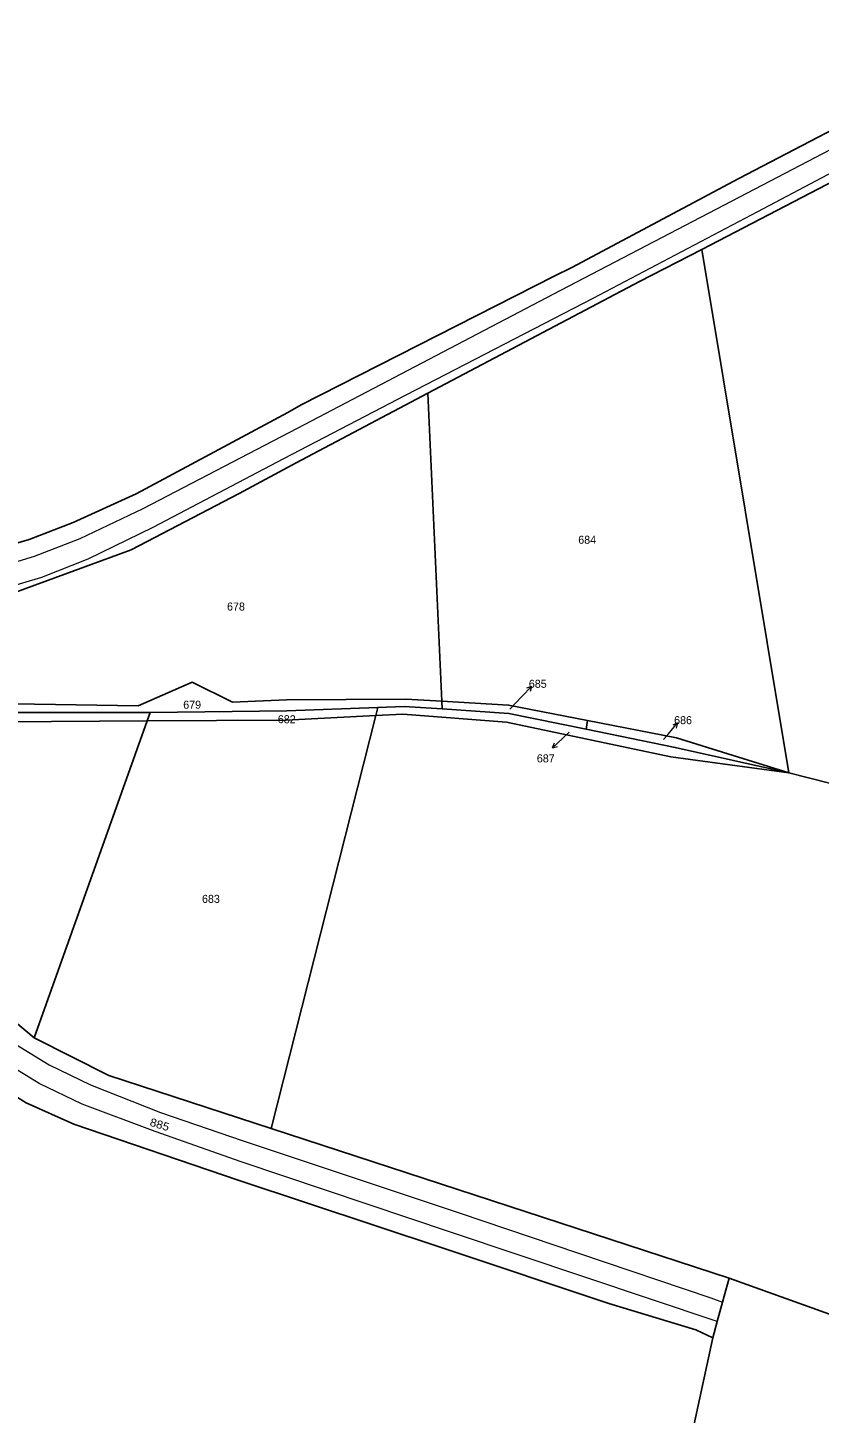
# Model space of a CAD drawing. Extents: x -754445 to -751443, y -1030748 to -1028224.
# Drawn here: x -752209.5 to -752041.3, y -1029397.6 to -1029103.2 of the extents above; entities that cross this region are included whole.
import ezdxf
from ezdxf.enums import TextEntityAlignment as Align

# ---------------------------------------------------------------- set-up
doc = ezdxf.new("R2010")
doc.units = 0
doc.header["$LTSCALE"] = 0.68
for name, color, linetype, lineweight in [('1', 7, 'Continuous', 25), ('4', 7, 'Continuous', 13), ('7', 7, 'Continuous', 13)]:
    doc.layers.add(name, color=color, linetype=linetype, lineweight=lineweight)
doc.layers.add('2', color=7, linetype='Continuous')

msp = doc.modelspace()

# ---------------------------------------------------------------- linework, layer by layer
at = {"layer": '1'}
for p, q in [((-752047.7, -1029261.57), (-752066.25, -1029150.34)), ((-752121.36, -1029247.97), (-752121.43, -1029246.35)), ((-752184.05, -1029250.5), (-752208.07, -1029317.84)), ((-751964.38, -1029282.9), (-752047.7, -1029261.57)), ((-752157.7, -1029337.13), (-752060.39, -1029368.92))]:
    msp.add_line(p, q, dxfattribs=at)
for points in [[(-752269.77, -1029223.33), (-752267.32, -1029222.61), (-752255.58, -1029222.51), (-752238.99, -1029219.81), (-752224.7, -1029216.51), (-752209.16, -1029211.98), (-752199.81, -1029208.36), (-752186.4, -1029202.26), (-752154.19, -1029185), (-752151.32, -1029183.38), (-752097.6, -1029156.03), (-752093.86, -1029154.17), (-752058.37, -1029135.25), (-752016.36, -1029113.42), (-752011.99, -1029111.42), (-752001.98, -1029106.62), (-751986.78, -1029099.78), (-751971.62, -1029094.47), (-751958.78, -1029090.62), (-751896.26, -1029074.31), (-751889.04, -1029072.37), (-751897.56, -1029025.16)], [(-751977.87, -1029108.32), (-751998.14, -1029115.79), (-752030.8, -1029131.95), (-752066.25, -1029150.34)], [(-752066.25, -1029150.34), (-752079.45, -1029157.18), (-752099.97, -1029167.98), (-752124.47, -1029180.91)], [(-752124.47, -1029180.91), (-752152.4, -1029195.66), (-752164.52, -1029202.19), (-752187.48, -1029214.14), (-752224.21, -1029227.66), (-752233.14, -1029230.15), (-752259.01, -1029234.13), (-752267.78, -1029235.3), (-752270.55, -1029238.73)], [(-752265.04, -1029246.27), (-752255.77, -1029246.66), (-752225.62, -1029246.65), (-752186.01, -1029247.32), (-752174.5, -1029242.32), (-752165.91, -1029246.55), (-752154.45, -1029246.01), (-752129.1, -1029245.91), (-752121.43, -1029246.35), (-752124.47, -1029180.91)], [(-752121.43, -1029246.35), (-752107.28, -1029247.16), (-752090.54, -1029250.44)], [(-752263.67, -1029248.14), (-752225.39, -1029248.75), (-752183.41, -1029248.71)], [(-752262.19, -1029250.16), (-752255.25, -1029251.02), (-752184.05, -1029250.5), (-752183.41, -1029248.71)], [(-752208.07, -1029317.84), (-752192.24, -1029325.84), (-752157.7, -1029337.13), (-752135.52, -1029249.38)], [(-752184.05, -1029250.5), (-752154.62, -1029250.33), (-752135.52, -1029249.38), (-752135.09, -1029247.64)], [(-752183.41, -1029248.71), (-752154.38, -1029248.37), (-752135.09, -1029247.64)], [(-752135.52, -1029249.38), (-752129.72, -1029249.09), (-752107.75, -1029250.82), (-752072.78, -1029258.18), (-752047.7, -1029261.57)], [(-752135.09, -1029247.64), (-752129.48, -1029247.43), (-752121.36, -1029247.97)], [(-752121.36, -1029247.97), (-752107.2, -1029248.93), (-752090.83, -1029252.27), (-752090.54, -1029250.44)], [(-752090.83, -1029252.27), (-752071.85, -1029256.14), (-752047.7, -1029261.57)], [(-752090.54, -1029250.44), (-752071.59, -1029254.15), (-752047.7, -1029261.57)], [(-752241.41, -1029279.64), (-752237.6, -1029284.61), (-752222.24, -1029306), (-752208.07, -1029317.84)], [(-752063.85, -1029381.61), (-752067.5, -1029379.89), (-752085.96, -1029374.32), (-752120.99, -1029362.59), (-752164.73, -1029348.09), (-752199.65, -1029336.18), (-752209.76, -1029331.66), (-752218.05, -1029326.59), (-752230.63, -1029316.15), (-752240.56, -1029305.33)], [(-752060.39, -1029368.92), (-752061.84, -1029374.02), (-752062.94, -1029378.15), (-752063.85, -1029381.61)], [(-752060.39, -1029368.92), (-751997.44, -1029391.48), (-751911.37, -1029420.62)], [(-751960.86, -1029599.16), (-751987.19, -1029578.43), (-752009.32, -1029561.85), (-752030.66, -1029551.79), (-752062.07, -1029528.51), (-752064.34, -1029527.13), (-752090.89, -1029508.1), (-752101.61, -1029497.51), (-752106.76, -1029492.22), (-752112.68, -1029482.96), (-752118.49, -1029472.18), (-752081.35, -1029465.17), (-752077.74, -1029437.96), (-752073.32, -1029423.23), (-752069.75, -1029408.73), (-752063.85, -1029381.61)]]:
    msp.add_lwpolyline(points, dxfattribs=at)
at = {"layer": '4'}
for points in [[(-752015.1, -1029116.71), (-752056.56, -1029138.39), (-752096.23, -1029159.1), (-752152.21, -1029188.38), (-752184.99, -1029205.43), (-752198.38, -1029211.84), (-752208.08, -1029215.61), (-752223.88, -1029220.41), (-752238.72, -1029223.57), (-752255.42, -1029225.92), (-752269.48, -1029226.81), (-752272.52, -1029226.79), (-752275.54, -1029226.54), (-752275.91, -1029226.49)], [(-752013.26, -1029120.59), (-752054.39, -1029142.39), (-752089.39, -1029160.76), (-752129.1, -1029181.29), (-752155.11, -1029194.87), (-752182.85, -1029209.46), (-752196.65, -1029216.17), (-752206.51, -1029220.06), (-752222.73, -1029224.84), (-752237.84, -1029228.27), (-752254.69, -1029230.39), (-752267.18, -1029231.45), (-752269.84, -1029232.44), (-752271.99, -1029233.49), (-752272.6, -1029234.05)], [(-752062.94, -1029378.15), (-752119.44, -1029359.25), (-752164.13, -1029344.23), (-752182.41, -1029337.79), (-752197.9, -1029331.94), (-752207.06, -1029327.59), (-752215.4, -1029322.47), (-752226.67, -1029313.31), (-752233.47, -1029305.9), (-752236.1, -1029302.53), (-752236.91, -1029301.46), (-752241.54, -1029295.13), (-752260.38, -1029266.82), (-752263, -1029263.07), (-752268.5, -1029254.86), (-752280.31, -1029239.15), (-752283.32, -1029235.49), (-752284.4, -1029234.21)], [(-752272.6, -1029234.05), (-752273.29, -1029234.69), (-752274.03, -1029236.09), (-752274.47, -1029238.06), (-752274.01, -1029239.61), (-752264.93, -1029252.5), (-752255.11, -1029266.66), (-752243.13, -1029284.72), (-752241.56, -1029287.04), (-752237.91, -1029292.51), (-752233.64, -1029298.34), (-752232.58, -1029299.8), (-752230.13, -1029302.95), (-752223.75, -1029309.94), (-752213, -1029318.61), (-752204.93, -1029323.56), (-752196.1, -1029327.84), (-752181.24, -1029333.7), (-752163.68, -1029339.76), (-752117.75, -1029355.05), (-752092.45, -1029363.61), (-752064.27, -1029373.1), (-752061.84, -1029374.02)]]:
    msp.add_lwpolyline(points, dxfattribs=at)
at = {"layer": '7'}
for p, q in [((-752102.385, -1029243.181), (-752103.441, -1029243.554)), ((-752071.381, -1029250.951), (-752072.408, -1029251.396)), ((-752097.945, -1029256.257), (-752096.871, -1029255.94))]:
    msp.add_line(p, q, dxfattribs=at)
for points in [[(-752107.04, -1029248.03), (-752104.47, -1029245.34), (-752102.385, -1029243.181), (-752102.721, -1029244.25)], [(-752074.34, -1029254.5), (-752073.31, -1029253.25), (-752071.381, -1029250.951), (-752071.641, -1029252.04)], [(-752094.38, -1029252.92), (-752095.75, -1029254.21), (-752097.945, -1029256.257), (-752097.554, -1029255.207)]]:
    msp.add_lwpolyline(points, dxfattribs=at)

# ---------------------------------------------------------------- texts
at = {"layer": '2'}
for s, p in [('684', (-752090.579, -1029212.88)), ('678', (-752165.209, -1029227.07)), ('685', (-752101.079, -1029243.48)), ('679', (-752174.519, -1029247.93)), ('682', (-752154.419, -1029251.01)), ('686', (-752070.209, -1029251.21)), ('687', (-752099.379, -1029259.33)), ('683', (-752170.529, -1029289.18))]:
    msp.add_text(s, height=1.7, dxfattribs=at).set_placement(p, align=Align.CENTER)
at = {"layer": '2', "width": 1.1}
msp.add_text('885', height=1.7, rotation=343, dxfattribs=at).set_placement((-752181.6675, -1029337.0951), align=Align.CENTER)

doc.saveas('drawing.dxf')
